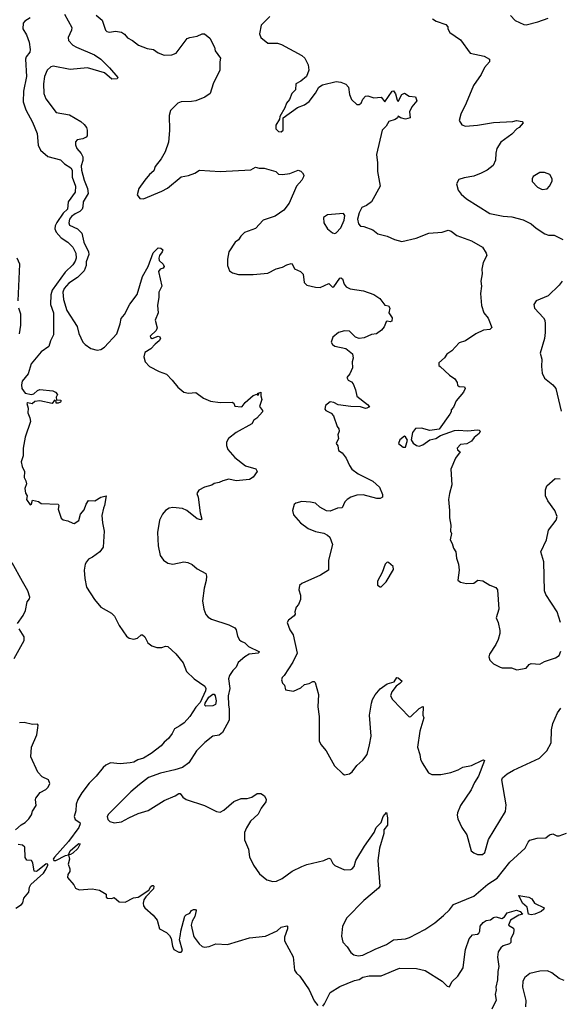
# Model space of a CAD drawing. Extents: x 2086813 to 2278017, y 548126 to 753336.
# Tile 335 of 461: x 2189789 to 2194224, y 714915 to 722990. Entities that reach past the tile are written whole.
import ezdxf

# ---------------------------------------------------------------- set-up
doc = ezdxf.new("R2010")
doc.units = 0

msp = doc.modelspace()

# ---------------------------------------------------------------- linework, layer by layer
at = {"layer": '0CON10XD'}
for points in [[(2190155.9, 723035), (2190216.7, 722925), (2190214.4, 722905), (2190188.1, 722845), (2190190.7, 722820.7), (2190225, 722782.2), (2190255, 722764.4), (2190402.7, 722702.7), (2190455, 722665.7), (2190526.3, 722596.3), (2190593.3, 722515), (2190590, 722505), (2190545, 722503.1), (2190483.9, 722553.9), (2190345, 722595.4), (2190202.2, 722582.2), (2190065, 722610), (2190045, 722602.5), (2190014.3, 722575), (2189991.9, 722525), (2189985.6, 722465), (2189988.5, 722385), (2190005, 722340), (2190089.1, 722229.1), (2190198.5, 722208.5), (2190291.2, 722155), (2190318.3, 722131.7), (2190337.5, 722105), (2190343.6, 722085), (2190343, 722037), (2190335, 722026.2), (2190307.3, 722012.7), (2190260, 722005), (2190247.5, 721987.5), (2190246.7, 721965), (2190259.2, 721935), (2190293.1, 721893.1), (2190306.7, 721865), (2190308.5, 721835), (2190295, 721792.5), (2190295.3, 721755), (2190317.6, 721675), (2190345.3, 721605), (2190350.4, 721565), (2190309.1, 721495), (2190308.2, 721455), (2190301.1, 721435), (2190283.1, 721416.9), (2190245, 721399.1), (2190215, 721375.5), (2190199.1, 721355), (2190191.5, 721325), (2190198, 721305), (2190265, 721274.4), (2190298.7, 721238.7), (2190316.2, 721165), (2190352.9, 721085), (2190356.7, 721065), (2190334.6, 721005), (2190333.9, 720975), (2190319, 720931), (2190264, 720876), (2190191.9, 720828.1), (2190154.5, 720785), (2190144.6, 720755.4), (2190149.2, 720695), (2190176, 720606), (2190261.1, 720475), (2190275.6, 720415.6), (2190308, 720345), (2190325.5, 720325.5), (2190373.9, 720293.9), (2190425, 720280.8), (2190455, 720286.1), (2190485, 720304.5), (2190587.1, 720415), (2190614.4, 720495), (2190620.9, 720539.1), (2190647.9, 720572.1), (2190692.3, 720657.7), (2190754.3, 720735.7), (2190796.4, 720885), (2190843.6, 720965), (2190885, 721076.7), (2190925, 721120), (2190947, 721117), (2190962.5, 721102.5), (2190958, 721085), (2190937, 721057), (2190931.2, 721035), (2190933.8, 721015), (2190966.2, 720985), (2190973.3, 720965), (2190965, 720953.3), (2190942.5, 720945), (2190927.5, 720925), (2190956.2, 720805), (2190930, 720755), (2190931.4, 720715), (2190920, 720645), (2190926, 720585), (2190900, 720525), (2190917.3, 720462.7), (2190908.8, 720441.2), (2190860, 720395), (2190862.5, 720382.5), (2190875, 720375.8), (2190925, 720393.3), (2190939.3, 720389.3), (2190943.3, 720375), (2190933.8, 720355), (2190900.2, 720329.8), (2190865, 720290.6), (2190815, 720260), (2190807.3, 720225), (2190817.5, 720185), (2190855, 720146.9), (2190933.7, 720103.7), (2190993.1, 720083.1), (2191040, 720035), (2191085.8, 719975.8), (2191135, 719936.2), (2191175, 719926.2), (2191235, 719933.8), (2191297.3, 719887.3), (2191355, 719862), (2191435, 719851.2), (2191533.6, 719853.6)], [(2189875, 723004), (2189831.2, 722978.8), (2189817.5, 722962.5), (2189816, 722915), (2189846, 722865), (2189868, 722805), (2189876.7, 722745), (2189871.4, 722725), (2189842.9, 722685), (2189837.8, 722665), (2189846.1, 722525), (2189821.8, 722405), (2189818.5, 722315), (2189839.5, 722249.5), (2189895, 722149.2), (2189932.2, 722057.8), (2189941.5, 721961.5), (2189959.2, 721919.2), (2190019.3, 721869.3), (2190125, 721840.7), (2190157.7, 721807.7), (2190207.8, 721775), (2190220.8, 721755), (2190219.7, 721699.7), (2190245.9, 721625), (2190243.8, 721575), (2190188, 721495), (2190181.3, 721435), (2190147.2, 721402.8), (2190092.9, 721327.1), (2190080.6, 721299.4), (2190077.8, 721275), (2190088, 721248), (2190130.9, 721200.9), (2190184.7, 721165), (2190225.3, 721125.3), (2190251.3, 721075), (2190252.7, 721035), (2190245, 721010), (2190225, 720978.4), (2190161.9, 720918.1), (2190057.1, 720772.9), (2190045.1, 720734.9), (2190041.4, 720655), (2190066.3, 720585), (2190067.9, 720405), (2190043.1, 720356.9), (2190029.2, 720310.8), (2189966.7, 720265), (2189883.3, 720166.7), (2189859.7, 720085), (2189810.4, 720025), (2189804.1, 719995), (2189808, 719965), (2189835, 719928), (2189885, 719917.1), (2189905, 719920.8), (2189935, 719949.4), (2189955, 719957.5), (2190062.5, 719945), (2190083.3, 719935), (2190100, 719915), (2190090, 719895), (2190091.7, 719871.7), (2190125, 719870), (2190130, 719865), (2190125, 719852.5), (2190103.8, 719843.8), (2190090, 719845), (2190088.3, 719858.3), (2190075, 719870), (2190055, 719842.5), (2189955, 719863.5), (2189915, 719857.5), (2189891.7, 719838.3), (2189855, 719847.1), (2189848.3, 719841.7), (2189859.2, 719805), (2189857.5, 719765), (2189873.9, 719725), (2189878.8, 719695), (2189835.4, 719565), (2189816.8, 719475), (2189817.1, 719412.9), (2189802.5, 719365), (2189810, 719325), (2189829.2, 719285), (2189827.5, 719235), (2189838.8, 719208.8)], [(2190417.2, 723027.2), (2190467.1, 722985), (2190494.5, 722904.5), (2190505, 722892), (2190525, 722888.6), (2190575, 722895.6), (2190625, 722887.5), (2190650, 722870), (2190675, 722841.4), (2190715, 722819.2), (2190765, 722780), (2190834.3, 722754.3), (2190887.5, 722745), (2190925, 722718), (2190975, 722699.2), (2191037.7, 722702.3), (2191074.1, 722715.9), (2191163.8, 722835), (2191185, 722843.8), (2191245, 722856.2), (2191285, 722873.3), (2191305, 722873.3), (2191349.3, 722839.3), (2191386.2, 722765), (2191393.9, 722733.9), (2191436.2, 722675), (2191430, 722645), (2191430, 722575), (2191376.7, 722465), (2191352.5, 722385), (2191307.5, 722355), (2191234.4, 722325.6), (2191198.3, 722318.3), (2191115, 722315.7), (2191087.5, 722305), (2191075, 722293.3), (2191026.7, 722245), (2191016.2, 722205), (2191018.8, 722085), (2191013.3, 722015), (2191010, 721985), (2190983.3, 721905), (2190950.7, 721849.3), (2190901.2, 721785), (2190890.5, 721749.5), (2190855, 721720), (2190815, 721673.3), (2190766.7, 721605), (2190753.3, 721555), (2190773.9, 721523.9), (2190805, 721521.2), (2190955, 721584.2), (2191001.3, 721608.7), (2191115, 721702), (2191175, 721713.3), (2191225, 721731.9), (2191265, 721755.6), (2191435, 721745.6), (2191685, 721758), (2191725, 721780), (2191755, 721771.2), (2191795, 721772), (2191890, 721745), (2191913, 721723), (2191945, 721720), (2192005, 721728.6), (2192075, 721755.5), (2192095, 721748.2), (2192109.4, 721735), (2192118.9, 721715), (2192117.6, 721702.4), (2192102.9, 721675), (2192059.4, 721625), (2192001.1, 721485), (2191955, 721428.9), (2191885, 721379.4), (2191786.2, 721345), (2191725, 721278.8), (2191634.6, 721245.4), (2191602.5, 721215), (2191583.8, 721185), (2191555.7, 721164.3), (2191506.2, 721085), (2191493.8, 721025), (2191493.9, 720973.9), (2191511.7, 720931.7), (2191535, 720913.3), (2191585, 720901.2), (2191705, 720900), (2191825, 720910.8), (2191893.2, 720946.8), (2191945, 720960), (2191981.4, 720978.6), (2192015, 720991.2), (2192025, 720987.5), (2192045, 720947.5), (2192093.6, 720923.6), (2192115, 720902.5), (2192123.8, 720835), (2192145, 720813.8), (2192215, 720796.2), (2192255, 720793.8), (2192325, 720827.5), (2192355, 720796.7), (2192365, 720800), (2192415, 720870.8), (2192425, 720874), (2192438, 720865), (2192450.9, 720820.9), (2192468.6, 720798.6), (2192501.5, 720781.5), (2192610, 720765), (2192695, 720737.5), (2192743, 720703), (2192785, 720647.5), (2192815, 720642.5), (2192825.8, 720625), (2192818, 720585), (2192843.8, 720545), (2192841.2, 720518.8), (2192828, 720512), (2192805, 720516.7), (2192795, 720512.5), (2192778.3, 720471.7), (2192757.5, 720445), (2192715.9, 720414.1), (2192675, 720408.8), (2192615, 720380), (2192575, 720376.7), (2192545, 720386.7), (2192495, 720435.8), (2192455, 720439.4), (2192403.3, 720425), (2192358.8, 720385), (2192343.8, 720345), (2192356.1, 720326.1), (2192375, 720313.8), (2192464.3, 720294.3), (2192519.4, 720249.4), (2192525.8, 720215), (2192516, 720185), (2192519.2, 720135), (2192498.8, 720085), (2192473.3, 720055), (2192482.5, 720035), (2192510.7, 720020.7), (2192523.8, 720005), (2192544.4, 719954.4), (2192555, 719903.8), (2192643.3, 719835), (2192657.5, 719815), (2192637.1, 719802.9), (2192625, 719802.5), (2192585, 719815.7), (2192505, 719816.7), (2192401.7, 719831.7), (2192365, 719850), (2192336.4, 719856.4), (2192297.5, 719825), (2192292.5, 719795), (2192300, 719785), (2192345, 719763.3), (2192362.3, 719742.3), (2192393.3, 719655), (2192406.2, 719635), (2192408.8, 719615), (2192400, 719585), (2192403.3, 719555), (2192386.7, 719515), (2192398.8, 719495), (2192405, 719457.5), (2192435, 719436.7), (2192468.8, 719395), (2192494.3, 719334.3), (2192514.3, 719304.3), (2192565.8, 719265.8), (2192686.1, 719206.1), (2192740, 719155), (2192765.7, 719095.7), (2192766, 719075), (2192745.6, 719064.4), (2192717.9, 719062.1), (2192607, 719093), (2192555, 719090), (2192505, 719073.3), (2192476.7, 719055), (2192456.7, 719035), (2192433.8, 718986.2), (2192395, 718983.3), (2192335, 718960), (2192305, 718963.3), (2192252.7, 718992.7), (2192215, 719023.8), (2192175, 719034), (2192105, 719040), (2192054.2, 719025.8), (2192040, 719015), (2192026.7, 718965), (2192035, 718930), (2192094.1, 718864.1), (2192156.1, 718816.1), (2192215, 718793.3), (2192285, 718780), (2192315, 718763.3), (2192333.3, 718745), (2192356.2, 718685), (2192322.7, 718557.3), (2192322.5, 718475), (2192255.9, 718434.1), (2192103.9, 718366.1), (2192085, 718350), (2192080, 718315), (2192091.7, 718271.7), (2192093.3, 718235), (2192076.7, 718195), (2192058.3, 718171.7), (2192046.7, 718135), (2192048.8, 718115), (2192040.3, 718099.7), (2191993.3, 718065), (2191983.8, 718045), (2192004.3, 717985), (2192032.9, 717945), (2192064.3, 717795), (2192029.4, 717720.6), (2191959.4, 717610.6), (2191943.8, 717595), (2191936.7, 717575), (2191945, 717550), (2191961.7, 717531.7), (2191970, 717495), (2192035, 717482.5), (2192095, 717510), (2192125, 717536.7), (2192164.1, 717545.9), (2192195, 717562), (2192205, 717563.3), (2192213.3, 717555), (2192241.2, 717455), (2192236.2, 717355), (2192246.7, 717275), (2192246, 717075), (2192258.8, 717045), (2192302.7, 716992.7), (2192371.7, 716871.7), (2192440, 716805), (2192455, 716797.5), (2192496.1, 716803.9), (2192517.7, 716822.3), (2192555, 716872.5), (2192605, 716916.7), (2192640.8, 716965), (2192658, 717042), (2192672.5, 717115), (2192658.9, 717285), (2192674.3, 717385), (2192684.4, 717415.6), (2192705, 717453.3), (2192745, 717503.3), (2192805, 717543.3), (2192860.7, 717559.3), (2192883.8, 717596.2), (2192895, 717593.3), (2192926.7, 717565), (2192908.8, 717545), (2192876.2, 717525), (2192842.5, 717477.5), (2192831.5, 717445), (2192846.9, 717415), (2192985, 717273.8), (2192997.5, 717275), (2193065, 717340), (2193095, 717357.5), (2193100, 717355), (2193097.5, 717285), (2193103.3, 717265), (2193071.2, 717155), (2193052.7, 717022.7), (2193071.4, 716965), (2193077.1, 716925), (2193090.8, 716895), (2193142.9, 716812.9), (2193169.2, 716799.2), (2193245, 716800), (2193325, 716816.2), (2193385, 716836.7), (2193425, 716860), (2193495, 716873.3), (2193585, 716916.7), (2193595, 716920), (2193602.5, 716915), (2193553.6, 716786.4), (2193520, 716735), (2193493.3, 716675), (2193406.2, 716545), (2193381.2, 716485), (2193378.8, 716465), (2193383.3, 716435), (2193416.7, 716365), (2193456.2, 716305), (2193494.1, 716174.1), (2193515, 716156.7), (2193544.1, 716144.1), (2193585, 716143.8), (2193605, 716160), (2193635, 716266.2), (2193774.4, 716495), (2193779.7, 716550.3), (2193744.3, 716755), (2193748.6, 716771.4), (2193786.7, 716805), (2193840, 716835), (2194053.3, 716935), (2194112.5, 716995), (2194149.3, 717060.7), (2194152, 717165), (2194162.7, 717217.3), (2194200, 717305), (2194228, 717345)], [(2191840, 723015), (2191771.2, 722945), (2191757.5, 722875), (2191767.5, 722845), (2191825, 722797.5), (2191903, 722797), (2191936.7, 722786.7), (2192105, 722697.5), (2192127.5, 722675), (2192155, 722620), (2192162.5, 722575), (2192142.5, 722525), (2192095, 722486.2), (2192053.3, 722465), (2192052.5, 722415), (2192022.5, 722385), (2192002.5, 722335), (2191977.5, 722305), (2191963.6, 722266.4), (2191922.5, 722195), (2191920, 722175), (2191890, 722125), (2191890, 722095), (2191911.7, 722071.7), (2191935, 722070), (2191950, 722085), (2191950, 722185), (2192068.8, 722271.2), (2192125, 722292.5), (2192165, 722318), (2192215, 722386.2), (2192242.7, 722437.3), (2192273.6, 722456.4), (2192385, 722482.9), (2192425, 722478), (2192465, 722461.4), (2192485.5, 722435.5), (2192495.5, 722375.5), (2192512.5, 722335), (2192555, 722294.2), (2192575, 722294.2), (2192591.2, 722305), (2192605, 722337.5), (2192626.1, 722363.9), (2192645, 722364.2), (2192695, 722349.2), (2192755, 722354.2), (2192785, 722316.7), (2192845, 722403.3), (2192855, 722406.7), (2192872.5, 722382.5), (2192885, 722330), (2192895, 722320), (2192925, 722377.5), (2192945, 722386.7), (2192985, 722362.5), (2193035, 722356.7), (2193047.5, 722325), (2193006, 722274), (2192987.5, 722235), (2192992.5, 722185), (2192954.2, 722174.2), (2192914.1, 722184.1), (2192895, 722200), (2192887.5, 722185), (2192869.7, 722170.3), (2192816.1, 722153.9), (2192795, 722116.7), (2192762, 722085), (2192716.7, 721885), (2192725.8, 721815), (2192724.2, 721744.2), (2192746.7, 721625), (2192675, 721497.5), (2192633.8, 721466.2), (2192595, 721450), (2192573.4, 721406.6), (2192560.9, 721355), (2192567.5, 721315), (2192585, 721296.2), (2192613.6, 721293.6), (2192685.9, 721265.9), (2192727.5, 721235), (2192805, 721214.2), (2192865, 721186.7), (2192925, 721170), (2193040.5, 721199.5), (2193145, 721238.1), (2193255, 721248.8), (2193305, 721263.8), (2193327.5, 721255), (2193375, 721221.2), (2193495, 721175.8), (2193586.7, 721125), (2193616.2, 721075), (2193620, 721055), (2193591.7, 720998.3), (2193581.1, 720945), (2193582.9, 720905), (2193572, 720845), (2193578.6, 720805), (2193570.6, 720745), (2193576.9, 720645), (2193596.1, 720586.1), (2193631.2, 720541.2), (2193663.3, 720465), (2193645, 720448), (2193595, 720442.5), (2193530, 720415), (2193445, 720357.5), (2193395, 720341.2), (2193335, 720273.3), (2193294.1, 720245.9), (2193275, 720217.5), (2193227.5, 720175), (2193227.5, 720155), (2193237.5, 720145), (2193315, 720073.8), (2193360, 720045), (2193377.5, 720015), (2193381.7, 719991.7), (2193395, 719982.5), (2193439.3, 719979.3), (2193442.5, 719965), (2193428.8, 719935), (2193370.8, 719865), (2193348.3, 719811.7), (2193328.3, 719791.7), (2193327.5, 719775), (2193316.7, 719755), (2193229.3, 719630.7), (2193155, 719620), (2193085, 719638.8), (2193035, 719636.7), (2193012.5, 719605), (2193000, 719545), (2193016.6, 719516.6), (2193045, 719496.7), (2193065, 719493.8), (2193095, 719504), (2193155, 719543.8), (2193202.5, 719555), (2193241.2, 719578.8), (2193355, 719621.4), (2193385, 719624.3), (2193465, 719616.9), (2193544.4, 719625.6), (2193557.5, 719625), (2193565.9, 719615.9), (2193557.1, 719595), (2193517.8, 719562.2), (2193495, 719533.8), (2193457.3, 719512.7), (2193405, 719505.8), (2193378.8, 719475), (2193381.2, 719461.2), (2193402.5, 719445), (2193363.3, 719395), (2193326, 719305), (2193334.4, 719175), (2193314.3, 719105), (2193307.5, 719055), (2193316.4, 718963.6), (2193313.8, 718905), (2193326.7, 718845), (2193323.3, 718795), (2193332.5, 718775), (2193320, 718725), (2193336.2, 718695), (2193346.7, 718655), (2193366.7, 718625), (2193373.3, 718575), (2193388.8, 718525), (2193393.8, 718475), (2193383.8, 718393.8), (2193405, 718377.5), (2193455, 718367.5), (2193515, 718370), (2193547, 718393), (2193589.3, 718389.3), (2193645, 718352.5), (2193695, 718333.3), (2193710, 718315), (2193720, 718155), (2193696.7, 718085), (2193714, 718045), (2193728.3, 717981.7), (2193728.8, 717955), (2193714.3, 717905.7), (2193696.2, 717865), (2193642.3, 717787.7), (2193636.7, 717765), (2193645, 717737.5), (2193675, 717706), (2193729.5, 717679.5), (2193746.1, 717673.9), (2193823.6, 717673.6), (2193867, 717657), (2193945, 717672.5), (2193968.3, 717701.7), (2193985, 717711.2), (2194055.7, 717704.3), (2194093.1, 717726.9), (2194185, 717756.2), (2194213.3, 717775), (2194229.5, 717810.5)], [(2193176.4, 722996.4), (2193205, 722977.5), (2193285, 722950), (2193301.7, 722931.7), (2193302.5, 722915), (2193317.5, 722885), (2193404.2, 722824.2), (2193485, 722716.7), (2193600.3, 722690.3), (2193643.3, 722665), (2193643.3, 722645), (2193603.4, 722596.6), (2193575, 722541.2), (2193510.9, 722449.1), (2193452, 722305), (2193407.5, 722215), (2193393.9, 722163.9), (2193415, 722127.5), (2193445, 722116.7), (2193545, 722124.2), (2193675, 722147.1), (2193835, 722156.2), (2193865, 722163.8), (2193910, 722155), (2193920, 722145), (2193886.7, 722105), (2193867.5, 722095), (2193825, 722051.2), (2193736, 721985), (2193704.2, 721935), (2193694.2, 721895), (2193693, 721837), (2193672, 721795), (2193623.9, 721756.1), (2193575, 721730), (2193515, 721708.1), (2193435.9, 721694.1), (2193391.7, 721678.3), (2193373.3, 721645), (2193385, 721592.5), (2193410.3, 721560.3), (2193455, 721522), (2193645, 721399.4), (2193755, 721379.6), (2193825, 721373.8), (2193918.5, 721348.5), (2193985, 721316.9), (2194025, 721280), (2194096.2, 721235), (2194127.8, 721222.2), (2194172.7, 721222.7), (2194245, 721186.2)], [(2193815, 723023.3), (2193854.2, 722984.2), (2193925, 722950), (2193945, 722949.2), (2194038.8, 722971.2), (2194125, 723003.8)], [(2194075, 721597.5), (2194115, 721602.5), (2194136.1, 721623.9), (2194157.5, 721665), (2194157.5, 721685), (2194139.3, 721719.3), (2194095, 721737.5), (2194055, 721737.5), (2194000, 721705), (2193992.5, 721685), (2193993, 721663), (2194037, 721617), (2194075, 721597.5)], [(2192375, 721236.7), (2192385, 721243.3), (2192425, 721284.3), (2192450.8, 721345), (2192457.1, 721385), (2192445, 721401.2), (2192315, 721388.8), (2192281.2, 721368.8), (2192283.6, 721323.6), (2192313.3, 721275), (2192355, 721241.2), (2192375, 721236.7)], [(2189777.5, 720685), (2189790, 720985), (2189767.5, 721035)], [(2194238.8, 720845), (2194215.9, 720814.1), (2194125, 720724.2), (2194025.9, 720684.1), (2194006.7, 720655), (2194011.2, 720625), (2194085.5, 720545.5), (2194095.7, 720525), (2194100, 720495), (2194100.8, 720425), (2194094.2, 720375), (2194057.5, 720255), (2194071.2, 720205), (2194068.8, 720145), (2194075, 720090), (2194095, 720050), (2194162.5, 719995), (2194186.7, 719965), (2194230.7, 719780.7)], [(2189787.5, 720415), (2189797.5, 720485), (2189797.5, 720575), (2189782.5, 720625)], [(2191533.6, 719853.6), (2191546.1, 719846.1), (2191555, 719820), (2191605, 719814), (2191615, 719818.8), (2191638.8, 719851.2), (2191705, 719907.5), (2191735, 719920), (2191745, 719910), (2191750, 719915), (2191740, 719925), (2191767.5, 719935), (2191767.5, 719905), (2191776, 719875), (2191757, 719817), (2191780, 719785), (2191780, 719775), (2191735, 719722.5), (2191710, 719705), (2191692.5, 719675), (2191565.7, 719604.3), (2191501.2, 719555), (2191486.2, 719525), (2191487, 719497), (2191497.5, 719465), (2191555, 719400), (2191641.7, 719331.7), (2191725.6, 719305.6), (2191738, 719285), (2191705, 719238.8), (2191675, 719220), (2191565, 719208.8), (2191505, 719221.2), (2191455, 719208.8), (2191425, 719193.8), (2191383.6, 719186.4), (2191365, 719173.3), (2191305, 719156.7), (2191259.3, 719130.7), (2191242.5, 719105), (2191252.5, 719075), (2191268.8, 718945), (2191282.5, 718895), (2191275, 718887.5), (2191245, 718896.7), (2191161.2, 718965), (2191125, 718982.5), (2191045, 718989.4), (2191015, 718984.3), (2190984.6, 718965.4), (2190960.8, 718935), (2190935.7, 718885), (2190920.8, 718785), (2190924.3, 718675), (2190942.5, 718595), (2190968.8, 718558.8), (2191004.1, 718534.1), (2191045, 718523.8), (2191135, 718543.3), (2191169.3, 718539.3), (2191205, 718522.5), (2191246.4, 718486.4), (2191315, 718447.5), (2191321.2, 718425), (2191319.5, 718390.5), (2191302.3, 718327.7), (2191288.8, 718225), (2191298.8, 718155), (2191315, 718112.5), (2191335, 718090), (2191362.3, 718072.3), (2191505, 718026.2), (2191553, 718003), (2191565.8, 717985), (2191576.2, 717935), (2191593.8, 717905), (2191605, 717892.5), (2191635, 717880), (2191665, 717848.8), (2191756.7, 717805), (2191745, 717794.4), (2191672.8, 717787.2), (2191635.4, 717764.6), (2191582.1, 717717.9), (2191565, 717680), (2191537.7, 717652.3), (2191509.7, 717610.3), (2191503.3, 717585), (2191512.7, 717505), (2191500.4, 717445), (2191501.8, 717371.8), (2191508.8, 717335), (2191506.7, 717245), (2191452.2, 717145), (2191425, 717122.2), (2191375, 717112.9), (2191307.6, 717062.4), (2191238.6, 716995), (2191175.7, 716895), (2191125, 716858.5), (2191062.8, 716837.2), (2190945, 716810.9), (2190845, 716776.4), (2190773.2, 716716.8), (2190701.5, 716658.5), (2190516.8, 716475), (2190508, 716455), (2190511.3, 716431.3), (2190529.2, 716415), (2190565, 716404), (2190625, 716411.5), (2190685, 716445.6), (2190761.3, 716478.7), (2190844.3, 716505.7), (2190975, 716586), (2191065, 716624), (2191095, 716643.3), (2191105, 716643.3), (2191126.7, 716615), (2191155.8, 716595.8), (2191305.5, 716545.5), (2191405, 716497.5), (2191435, 716491.2), (2191465, 716506.2), (2191545, 716578.8), (2191605, 716603.8), (2191655, 716604), (2191695, 716614), (2191737.5, 716645), (2191768, 716645), (2191798.8, 716625), (2191812.2, 716595), (2191809.4, 716575), (2191770, 716525), (2191744.3, 716475.7), (2191683.6, 716416.4), (2191648.9, 716361.1), (2191634.2, 716324.2), (2191633.1, 716265), (2191665, 716187.5), (2191675.8, 716125), (2191707.2, 716057.2), (2191757.5, 715985), (2191817, 715937), (2191865, 715921.2), (2191895, 715923.8), (2191942.3, 715947.7), (2192025, 716006.2), (2192104.2, 716045.8), (2192145, 716061.2), (2192285, 716093.8), (2192325, 716113.8), (2192338.8, 716108.8), (2192359.3, 716069.3), (2192375, 716053.3), (2192455, 716017.5), (2192505, 716020), (2192517.5, 716025), (2192533.3, 716045), (2192548, 716095), (2192617.2, 716212.8), (2192696, 716325), (2192714.4, 716365.6), (2192755, 716406.7), (2192770.8, 716455), (2192797.5, 716487.5), (2192805.6, 716445.6), (2192805.6, 716385), (2192776, 716345), (2192777.5, 716315), (2192742, 716195), (2192726.7, 716095), (2192743.8, 715885), (2192732.7, 715867.3), (2192612.4, 715767.6), (2192473.3, 715625), (2192436, 715555), (2192428, 715475), (2192441.2, 715425), (2192475, 715386.7), (2192505, 715340), (2192530.3, 715320.3), (2192565, 715311.8), (2192605, 715317.1), (2192705, 715367.5), (2192798, 715405), (2192855, 715443.6), (2192955, 715452.7), (2192988.3, 715461.7), (2193112.1, 715527.9), (2193195.8, 715584.2), (2193265, 715643.3), (2193315, 715688.8), (2193347.1, 715732.9), (2193515, 715802.5), (2193629.4, 715900.6), (2193705, 715948.8), (2193809.9, 716080.1), (2193935.7, 716195), (2193960.6, 716245), (2193975, 716260), (2194032.9, 716277.1), (2194105, 716281.1), (2194134.8, 716305.2), (2194163.1, 716313.1), (2194195, 716295.8), (2194215, 716295.7), (2194275, 716319.5)], [(2192955, 719483.8), (2192971.7, 719541.7), (2192955, 719570), (2192945, 719573.3), (2192906.7, 719545), (2192897.5, 719515), (2192934.1, 719484.1), (2192955, 719483.8)], [(2189838.8, 719208.8), (2189846.6, 719183.4), (2189832, 719145), (2189838.3, 719108.3), (2189850, 719085), (2189844, 719055), (2189875, 719010), (2189885, 719020), (2189895, 719050), (2189945, 719040), (2189965, 719021.2), (2190105, 719015.8), (2190110, 719005), (2190104, 718975), (2190130.7, 718900.7), (2190145, 718887.5), (2190185, 718880), (2190225, 718860), (2190235, 718858.8), (2190275, 718883.3), (2190288, 718935), (2190319.7, 718970.3), (2190335, 719017.5), (2190354.2, 719045.8), (2190405, 719043.3), (2190455, 719073.3), (2190500, 719085), (2190486, 719005), (2190475.8, 718985), (2190462.9, 718925), (2190468.1, 718865), (2190483.3, 718795), (2190474.3, 718665), (2190448, 718625), (2190387.6, 718582.4), (2190353.2, 718566.8), (2190336.2, 718545), (2190326.2, 718525), (2190318, 718475), (2190323, 718407), (2190337.5, 718335), (2190404.2, 718235), (2190455, 718172.5), (2190541.7, 718121.7), (2190567.4, 718097.4), (2190605, 718022), (2190665, 717934), (2190688.3, 717918.3), (2190725, 717908.8), (2190755, 717918), (2190785, 717943.8), (2190796.4, 717946.4), (2190815, 717927.5), (2190839.5, 717879.5), (2190872.5, 717855), (2190915, 717842), (2190955, 717841.2), (2190985, 717852.5), (2191005, 717850), (2191069.5, 717789.5), (2191130, 717715), (2191157.5, 717645), (2191220, 717585), (2191307.5, 717525), (2191315.4, 717505.4), (2191313.8, 717485), (2191268.8, 717391.2), (2191235, 717352.5), (2191185.3, 717274.7), (2191137.4, 717222.6), (2191102.3, 717197.7), (2191058.9, 717175), (2191040, 717135), (2191010.5, 717095), (2190974, 717065), (2190951.2, 717035), (2190867.7, 716972.3), (2190805, 716934.1), (2190758.8, 716921.2), (2190725, 716901.1), (2190695, 716895.4), (2190615, 716886.9), (2190533.6, 716896.4), (2190495, 716876.7), (2190475, 716856.7), (2190418.1, 716785), (2190360, 716730), (2190299.3, 716650.7), (2190266.7, 716595), (2190252.6, 716557.4), (2190248.8, 716501.2), (2190235.7, 716455.7), (2190245, 716432), (2190282, 716405), (2190284.2, 716394.2), (2190274.5, 716365), (2190189.6, 716250.4), (2190075, 716122.5), (2190065.4, 716105), (2190069.4, 716095), (2190086.4, 716093.6), (2190165, 716135.8), (2190190, 716140), (2190197.5, 716105), (2190187.5, 716065), (2190200, 716025), (2190200, 716005), (2190185, 715980), (2190181.2, 715955), (2190232.5, 715895), (2190247, 715867), (2190276.4, 715853.6), (2190385, 715863.3), (2190445, 715852.5), (2190498.3, 715818.3), (2190500, 715795), (2190510, 715785), (2190545, 715782.5), (2190565, 715790), (2190605, 715756.7), (2190655, 715752.5), (2190722.3, 715787.7), (2190760, 715795), (2190849.3, 715850.7), (2190865, 715880), (2190875, 715890), (2190885, 715890), (2190890, 715885), (2190888.3, 715861.7), (2190824.1, 715795.9), (2190808.3, 715771.7), (2190802, 715745), (2190805, 715723.3), (2190816.2, 715705), (2190883.3, 715645), (2190916.1, 715606.1), (2190936.7, 715535), (2190994.1, 715504.1), (2191018.3, 715478.3), (2191032.5, 715455), (2191041.7, 715391.7), (2191053.3, 715365), (2191095, 715342), (2191115, 715343.8), (2191123.8, 715355), (2191100, 715445), (2191108.8, 715488.8), (2191110, 715515), (2191143.2, 715636.8), (2191155, 715650), (2191185, 715662.5), (2191197.5, 715685), (2191215, 715693.3), (2191231.7, 715691.7), (2191236.7, 715685), (2191226.7, 715635), (2191204.1, 715595.9), (2191196.7, 715565), (2191215, 715480), (2191220, 715465), (2191260.5, 715410.5), (2191285, 715390), (2191304.1, 715384.1), (2191345, 715388), (2191399.3, 715410.7), (2191495, 715406.7), (2191675, 715459.6), (2191805, 715473.6), (2191901.2, 715518.8), (2191935, 715548.1), (2191980, 715560), (2191986.2, 715555), (2191987.1, 715535), (2191960.4, 715465), (2191960.4, 715435), (2192033.1, 715305), (2192044.7, 715194.7), (2192060.1, 715170.1), (2192086.2, 715146.2), (2192165, 715034.2), (2192205, 714943.3), (2192235, 714906.5)], [(2194226.2, 718045), (2194197.5, 718135), (2194104.3, 718275), (2194094.3, 718305), (2194087.8, 718545), (2194064, 718625), (2194111.2, 718725), (2194125.8, 718804.2), (2194188.8, 718885), (2194198, 718915), (2194180, 718965), (2194122, 719045), (2194102, 719085), (2194102, 719135), (2194113.9, 719166.1), (2194182.3, 719227.7), (2194224.1, 719225.9)], [(2189772.7, 718037.3), (2189819.2, 718105), (2189835.8, 718145), (2189850, 718215), (2189869.7, 718240.3), (2189872.5, 718255), (2189855.5, 718305), (2189812.1, 718382.1), (2189728.4, 718535)], [(2192745, 718337.5), (2192755, 718340), (2192795, 718380), (2192855, 718480), (2192852.5, 718505), (2192815, 718537.5), (2192805, 718540), (2192787.5, 718525), (2192763.8, 718455), (2192724, 718385), (2192725, 718352.5), (2192745, 718337.5)], [(2189745, 717751.2), (2189825, 717897.5), (2189825, 717927.5), (2189786, 717995)], [(2191315, 717361.2), (2191307, 717367), (2191310.8, 717385), (2191340, 717435), (2191375, 717459.4), (2191385, 717457.5), (2191392.2, 717445), (2191400.5, 717405), (2191395, 717373.8), (2191375, 717364.2), (2191315, 717361.2)], [(2189755, 716345.6), (2189802.5, 716387.5), (2189835, 716405.7), (2189865, 716435.8), (2189885, 716468.8), (2189895, 716500), (2189924, 716545), (2189918, 716595), (2189923, 716607), (2189957.6, 716652.4), (2190005, 716677.5), (2190024, 716695), (2190037.5, 716725), (2190027.1, 716755), (2189975, 716780), (2189939.3, 716819.3), (2189882.1, 716945), (2189885.6, 717025), (2189929.2, 717125), (2189938.3, 717181.7), (2189941.2, 717205), (2189935, 717213.3), (2189895, 717210), (2189825, 717226.7), (2189786.7, 717223.3)], [(2189757, 715703), (2189805, 715733.3), (2189814, 715746), (2189824.4, 715785), (2189863.2, 715835), (2189868.8, 715875), (2189881.5, 715898.5), (2189985, 715991.8), (2190005, 716019.5), (2190019.7, 716055), (2190020, 716065), (2190007.2, 716067.2), (2189935, 716009.6), (2189924.5, 716004.5), (2189907.9, 716007.9), (2189896.1, 716076.1), (2189887.5, 716095), (2189848.3, 716098.3), (2189835, 716120), (2189832, 716205), (2189811.4, 716221.4), (2189777.5, 716225)], [(2190190, 716140), (2190203.8, 716175), (2190263.8, 716225), (2190275, 716232.5), (2190285, 716230), (2190267.7, 716192.3), (2190226.4, 716153.6), (2190205, 716142.5), (2190190, 716140)], [(2193985, 715649.6), (2193962.5, 715655), (2193951, 715711), (2193913.8, 715745), (2193885, 715807.5), (2193965, 715792.5), (2193989.3, 715779.3), (2194012.5, 715745), (2194091.2, 715705), (2194088.6, 715695), (2194067.9, 715675), (2194015, 715654.3), (2193985, 715649.6)], [(2192275, 714898.6), (2192290.9, 714919.1), (2192335, 715012), (2192415, 715060), (2192535, 715109.1), (2192575, 715119.5), (2192605, 715136.5), (2192655, 715147.3), (2192755, 715148.1), (2192905, 715211.4), (2193045, 715208.8), (2193115, 715191.2), (2193255, 715106), (2193295, 715063.8), (2193315, 715057.5), (2193335, 715100), (2193384.3, 715145), (2193427.8, 715215), (2193441.5, 715325), (2193445.6, 715365), (2193475, 715451.2), (2193505, 715484), (2193545, 715490), (2193555, 715497.5), (2193563.3, 715515), (2193566.2, 715555), (2193590, 715585), (2193615, 715603.3), (2193651.7, 715608.3), (2193675, 715626.7), (2193695, 715632.5), (2193745, 715617.5), (2193765, 715632.5), (2193787.5, 715665), (2193863.3, 715686.7), (2193894, 715675), (2193912.5, 715655), (2193885, 715646), (2193814.3, 715605.7), (2193800, 715565), (2193839.3, 715539.3), (2193843.3, 715525), (2193839.2, 715495), (2193819.2, 715455), (2193817.3, 715422.7), (2193807.7, 715412.3), (2193754.2, 715395.8), (2193735, 715378.8), (2193713.1, 715345), (2193707.6, 715302.4), (2193718.9, 715225), (2193711.3, 715185), (2193709.3, 715115), (2193693.9, 715055), (2193696.9, 715033.1), (2193690.5, 714995), (2193697.7, 714947.7), (2193663.1, 714875)], [(2194255, 715110.8), (2194215, 715127.1), (2194155, 715174.3), (2194118.7, 715188.7), (2194055, 715188.1), (2193975, 715168.6), (2193934, 715135), (2193915.7, 715104.3), (2193912.9, 715055), (2193941.5, 714945), (2193937.9, 714895)]]:
    msp.add_lwpolyline(points, dxfattribs=at)

doc.saveas('drawing.dxf')
